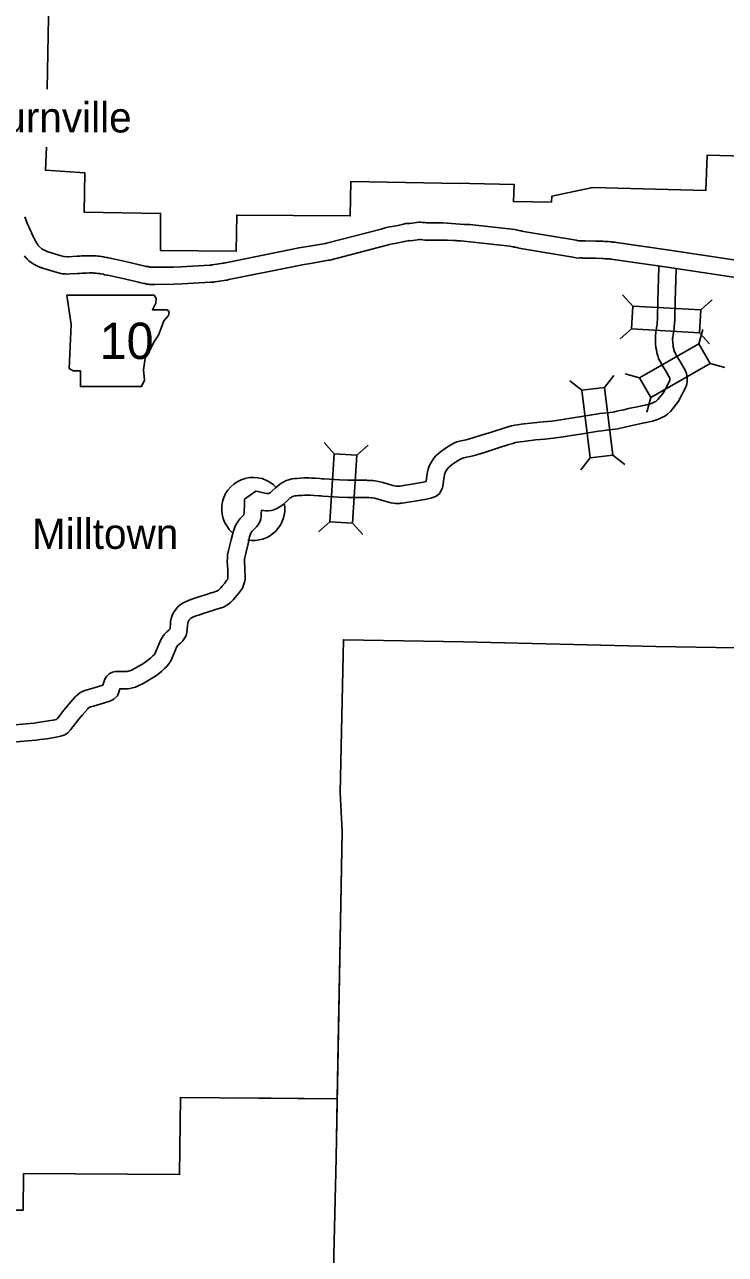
# Model space of a CAD drawing. Extents: x 1370567 to 1373900, y 377514 to 379648.
# Drawn here: x 1371154.9 to 1371277, y 378946.6 to 379160.9 of the extents above; entities that cross this region are included whole.
import ezdxf

# ---------------------------------------------------------------- set-up
doc = ezdxf.new("R2010")
doc.units = 0
doc.layers.add('Default', color=7, linetype='Continuous')

msp = doc.modelspace()

# ---------------------------------------------------------------- linework, layer by layer
at = {"layer": 'Default'}
for p, q in [((1371260.81, 379111.85), (1371259.05, 379113.82)), ((1371272.67, 379111.17), (1371274.64, 379112.92)), ((1371260.58, 379107.9), (1371258.61, 379106.14)), ((1371272.32, 379105.25), (1371273.01, 379107.79)), ((1371272.44, 379107.21), (1371274.19, 379105.24)), ((1371274.29, 379101.81), (1371276.84, 379101.12)), ((1371255.87, 379097.68), (1371257.5, 379099.76)), ((1371262.01, 379099.34), (1371259.47, 379100.03)), ((1371251.94, 379097.19), (1371249.86, 379098.82)), ((1371263.98, 379095.9), (1371263.29, 379093.36)), ((1371208.79, 379086.09), (1371207.04, 379088.07)), ((1371212.74, 379085.85), (1371214.72, 379087.6)), ((1371253.39, 379085.4), (1371251.77, 379083.32)), ((1371257.32, 379085.89), (1371259.41, 379084.26)), ((1371208.06, 379074.23), (1371206.08, 379072.48)), ((1371212.01, 379073.99), (1371213.76, 379072.01))]:
    msp.add_line(p, q, dxfattribs=at)
for points in [[(1371159.2, 379171.4), (1371159.07, 379165.38), (1371158.79, 379149.66)], [(1371158.65, 379139.57), (1371158.49, 379135.52), (1371165.32, 379135.09), (1371165.21, 379128.23), (1371178.56, 379127.99), (1371178.55, 379121.56), (1371191.72, 379121.4), (1371191.81, 379127.72), (1371211.58, 379127.55), (1371211.7, 379133.58), (1371230.76, 379133.19)], [(1371230.76, 379133.19), (1371231.85, 379133.24), (1371232.42, 379133.21), (1371240.13, 379133.04), (1371240.02, 379130.07), (1371246.66, 379129.97), (1371246.73, 379131.02), (1371253.55, 379132.48), (1371253.88, 379132.5), (1371273.53, 379131.98), (1371273.76, 379138.13), (1371287.08, 379137.82), (1371287.11, 379126.49), (1371293.79, 379126.45), (1371293.81, 379124.99), (1371320.65, 379124.6), (1371320.74, 379131.1), (1371346.88, 379130.53), (1371346.57, 379117.54), (1371349.62, 379117.5)], [(1371154.89, 379127.38), (1371155.32, 379126.3), (1371155.82, 379125.15), (1371155.92, 379124.92), (1371155.98, 379124.76), (1371156.03, 379124.65), (1371156.11, 379124.5), (1371156.19, 379124.32), (1371156.28, 379124.13), (1371156.34, 379123.99), (1371156.41, 379123.87), (1371156.47, 379123.75), (1371156.58, 379123.58), (1371156.72, 379123.29), (1371156.82, 379123.11), (1371156.94, 379122.89), (1371156.96, 379122.84), (1371157.09, 379122.64), (1371157.17, 379122.51), (1371157.23, 379122.41), (1371157.29, 379122.34), (1371157.31, 379122.3), (1371157.83, 379121.84), (1371157.87, 379121.82), (1371158.05, 379121.72), (1371158.16, 379121.65), (1371158.42, 379121.51), (1371158.63, 379121.41), (1371158.68, 379121.39), (1371158.81, 379121.35), (1371158.9, 379121.3), (1371159.12, 379121.22), (1371161.24, 379120.59), (1371161.71, 379120.49), (1371161.84, 379120.45), (1371161.91, 379120.46), (1371162.27, 379120.44), (1371162.34, 379120.44), (1371162.5, 379120.45), (1371163.97, 379120.53), (1371164.3, 379120.52), (1371164.32, 379120.52), (1371164.47, 379120.54), (1371164.76, 379120.58), (1371165.03, 379120.61), (1371165.38, 379120.6), (1371165.57, 379120.6), (1371166.01, 379120.62), (1371166.29, 379120.62), (1371166.57, 379120.63), (1371166.92, 379120.62), (1371167.14, 379120.59), (1371167.34, 379120.58), (1371167.61, 379120.55), (1371167.89, 379120.53), (1371168.13, 379120.49), (1371168.27, 379120.47), (1371168.58, 379120.44), (1371168.8, 379120.39), (1371169.07, 379120.34), (1371169.27, 379120.3), (1371169.43, 379120.26), (1371169.76, 379120.2), (1371170.04, 379120.13), (1371173.17, 379119.45), (1371175.34, 379118.94), (1371175.62, 379118.88), (1371175.88, 379118.81), (1371176.05, 379118.77), (1371176.16, 379118.74), (1371176.39, 379118.72), (1371176.63, 379118.65), (1371176.65, 379118.65), (1371176.77, 379118.63), (1371176.88, 379118.63), (1371177.12, 379118.62), (1371177.23, 379118.6), (1371177.48, 379118.61), (1371180.8, 379118.65), (1371182.16, 379118.7), (1371187.12, 379119), (1371187.38, 379119), (1371187.47, 379119.01), (1371187.53, 379119.02), (1371187.6, 379119.02), (1371187.95, 379119.08), (1371189.13, 379119.27)], [(1371189.1, 379119.26), (1371189.4, 379119.32), (1371189.6, 379119.35), (1371189.84, 379119.4), (1371201.53, 379121.75), (1371202.66, 379121.97), (1371204.16, 379122.24), (1371207.29, 379122.78), (1371207.43, 379122.8), (1371216.98, 379125.27), (1371217.67, 379125.47), (1371218.37, 379125.63), (1371218.89, 379125.73), (1371219.61, 379125.85), (1371220.09, 379125.95), (1371220.64, 379126.08), (1371221.27, 379126.22), (1371221.58, 379126.24), (1371221.83, 379126.25), (1371221.97, 379126.25), (1371223.52, 379126.46), (1371223.89, 379126.46), (1371224.13, 379126.44), (1371224.34, 379126.42), (1371224.64, 379126.39), (1371224.91, 379126.34), (1371225.05, 379126.33), (1371225.26, 379126.33), (1371225.46, 379126.33), (1371225.85, 379126.34), (1371227.28, 379126.34), (1371227.7, 379126.33)], [(1371227.7, 379126.33), (1371231.47, 379126.09), (1371231.86, 379126.08), (1371232.07, 379126.06), (1371232.21, 379126.06), (1371232.42, 379126.05), (1371239.76, 379125.26), (1371240.26, 379125.18), (1371240.48, 379125.13), (1371240.99, 379125.04), (1371241.27, 379124.97), (1371241.42, 379124.94), (1371241.57, 379124.9), (1371241.8, 379124.86), (1371250.95, 379123.31), (1371251.32, 379123.24), (1371251.38, 379123.22), (1371251.71, 379123.24), (1371251.96, 379123.23), (1371252.16, 379123.22), (1371252.25, 379123.22), (1371252.5, 379123.21), (1371254.4, 379123.17), (1371255.61, 379123.14), (1371255.91, 379123.11), (1371256.16, 379123.09), (1371256.29, 379123.09), (1371256.58, 379123.1), (1371256.94, 379123.04), (1371257.18, 379123.05), (1371257.35, 379123.01), (1371257.48, 379123), (1371257.76, 379122.98), (1371257.99, 379122.91), (1371257.99, 379122.91), (1371267.24, 379121.6), (1371286.93, 379118.65)], [(1371189.65, 379116.32), (1371189.89, 379116.36), (1371190.13, 379116.39), (1371190.45, 379116.47), (1371202.11, 379118.81), (1371203.2, 379119.02), (1371204.68, 379119.28), (1371207.78, 379119.82), (1371208.04, 379119.86), (1371217.77, 379122.38), (1371218.42, 379122.57), (1371218.98, 379122.69), (1371219.41, 379122.78), (1371220.17, 379122.9), (1371220.75, 379123.02), (1371221.32, 379123.16), (1371221.69, 379123.24), (1371221.76, 379123.24), (1371221.85, 379123.25), (1371222.1, 379123.24), (1371223.73, 379123.46), (1371223.8, 379123.46), (1371223.87, 379123.45), (1371224.01, 379123.44), (1371224.23, 379123.41), (1371224.56, 379123.36), (1371224.94, 379123.33), (1371225.27, 379123.33), (1371225.51, 379123.33), (1371225.88, 379123.34), (1371227.25, 379123.34), (1371228.55, 379123.32), (1371229.56, 379123.3), (1371229.74, 379123.29), (1371229.87, 379123.28), (1371230.06, 379123.26), (1371230.21, 379123.24), (1371230.85, 379123.2)], [(1371230.85, 379123.2), (1371239.37, 379122.28), (1371239.69, 379122.23), (1371239.95, 379122.17), (1371240.05, 379122.17), (1371240.15, 379122.14), (1371240.36, 379122.1), (1371240.6, 379122.04), (1371240.81, 379122), (1371241, 379121.96), (1371241.29, 379121.91), (1371250.4, 379120.36), (1371250.64, 379120.31), (1371251.17, 379120.18), (1371251.61, 379120.23), (1371251.74, 379120.24), (1371251.84, 379120.23), (1371251.99, 379120.23), (1371252.11, 379120.22), (1371252.44, 379120.21), (1371254.33, 379120.18), (1371255.42, 379120.15), (1371255.64, 379120.13), (1371255.99, 379120.1), (1371256.76, 379120.07), (1371256.96, 379120.04), (1371257.18, 379120.02), (1371257.44, 379119.96), (1371266.8, 379118.63), (1371286.45, 379115.69)], [(1371154.82, 379120.63), (1371154.91, 379120.5), (1371155.04, 379120.33), (1371155.16, 379120.2), (1371155.24, 379120.12), (1371155.29, 379120.06), (1371155.36, 379119.99), (1371155.47, 379119.87), (1371155.67, 379119.69), (1371156.09, 379119.39), (1371156.34, 379119.23), (1371156.47, 379119.17), (1371156.62, 379119.06), (1371157.1, 379118.82), (1371157.39, 379118.68), (1371157.62, 379118.58), (1371157.67, 379118.57), (1371157.81, 379118.5), (1371157.99, 379118.44), (1371158.18, 379118.37), (1371160.5, 379117.68), (1371160.99, 379117.58), (1371161.11, 379117.54), (1371161.48, 379117.44), (1371161.92, 379117.46), (1371162.05, 379117.45), (1371162.34, 379117.42), (1371162.74, 379117.46), (1371163.99, 379117.53), (1371164.16, 379117.53), (1371164.45, 379117.51), (1371164.86, 379117.57), (1371165.12, 379117.6), (1371165.17, 379117.6), (1371165.33, 379117.6), (1371165.65, 379117.6), (1371166.09, 379117.62), (1371166.36, 379117.62), (1371166.57, 379117.63), (1371166.66, 379117.63), (1371166.87, 379117.6), (1371167.1, 379117.59), (1371167.32, 379117.56), (1371167.56, 379117.54), (1371167.73, 379117.52), (1371167.9, 379117.5), (1371168.07, 379117.48), (1371168.22, 379117.45), (1371168.5, 379117.4), (1371168.58, 379117.38), (1371168.8, 379117.32), (1371169.15, 379117.26), (1371169.37, 379117.21), (1371172.5, 379116.53), (1371174.69, 379116.01), (1371174.9, 379115.97), (1371175.12, 379115.91), (1371175.36, 379115.85), (1371175.67, 379115.77), (1371175.84, 379115.76), (1371175.96, 379115.72), (1371176.16, 379115.69), (1371176.42, 379115.65), (1371176.64, 379115.63), (1371176.79, 379115.63), (1371176.87, 379115.63), (1371177.12, 379115.6), (1371177.55, 379115.61), (1371180.87, 379115.65), (1371182.3, 379115.7), (1371187.22, 379116), (1371187.48, 379116), (1371187.73, 379116.02), (1371187.85, 379116.03), (1371187.98, 379116.05), (1371188.42, 379116.12), (1371189.62, 379116.31)], [(1371265.24, 379114.35), (1371265.25, 379114.79), (1371265.3, 379116.52), (1371265.37, 379118.83)], [(1371268.24, 379114.27), (1371268.25, 379114.71), (1371268.3, 379116.44), (1371268.36, 379118.4)], [(1371265.13, 379110.11), (1371265.14, 379110.52), (1371265.18, 379112.1), (1371265.21, 379113.12), (1371265.24, 379114.35)], [(1371268.13, 379110.06), (1371268.14, 379110.45), (1371268.18, 379112.02), (1371268.21, 379113.04), (1371268.24, 379114.27)], [(1371231.35, 379053.32), (1371264.82, 379052.54), (1371292.82, 379052.04), (1371344.57, 379051.13), (1371371.95, 379050.58), (1371373, 379108.46)], [(1371264.77, 379105.56), (1371264.76, 379105.85), (1371264.76, 379106.11), (1371264.76, 379106.29), (1371264.79, 379106.69), (1371264.86, 379107.27), (1371265.03, 379108.38), (1371265.06, 379108.65), (1371265.08, 379108.94), (1371265.12, 379109.6), (1371265.13, 379110.11)], [(1371267.77, 379105.69), (1371267.76, 379105.92), (1371267.76, 379106.11), (1371267.76, 379106.18), (1371267.77, 379106.39), (1371267.83, 379106.85), (1371268, 379107.97), (1371268.05, 379108.35), (1371268.08, 379108.73), (1371268.12, 379109.49), (1371268.13, 379110.06)], [(1371265.16, 379103.16), (1371265.02, 379103.71), (1371264.92, 379104.23), (1371264.86, 379104.62), (1371264.78, 379105.31), (1371264.77, 379105.56)], [(1371267.97, 379104.22), (1371267.95, 379104.34), (1371267.88, 379104.73), (1371267.83, 379105.01), (1371267.77, 379105.54), (1371267.77, 379105.69)], [(1371268.92, 379095.52), (1371269.38, 379096.35), (1371269.65, 379096.93), (1371269.94, 379097.51), (1371270.06, 379097.8), (1371270.15, 379098), (1371270.23, 379098.29), (1371270.29, 379098.62), (1371270.31, 379098.87), (1371270.3, 379099.33), (1371270.25, 379099.73), (1371270.18, 379100.1), (1371269.98, 379100.58), (1371269.7, 379101.07), (1371269.29, 379101.79), (1371268.5, 379103.14), (1371268.19, 379103.68), (1371268.09, 379103.9), (1371267.97, 379104.22)], [(1371266.31, 379097), (1371266.7, 379097.7), (1371266.95, 379098.25), (1371267.22, 379098.77), (1371267.3, 379098.96), (1371267.31, 379098.99), (1371267.3, 379099.13), (1371267.29, 379099.23), (1371267.28, 379099.26), (1371267.09, 379099.58), (1371266.69, 379100.3), (1371265.9, 379101.65), (1371265.52, 379102.31), (1371265.32, 379102.73), (1371265.16, 379103.16)], [(1371214.51, 379078.47), (1371214.91, 379078.46), (1371215.25, 379078.44), (1371215.41, 379078.42), (1371215.82, 379078.34), (1371216.47, 379078.17), (1371217.46, 379077.91), (1371218.26, 379077.68), (1371218.66, 379077.58), (1371219.15, 379077.49), (1371219.46, 379077.45), (1371219.81, 379077.44), (1371220.22, 379077.45), (1371220.42, 379077.48), (1371220.66, 379077.5), (1371221.32, 379077.59), (1371222.87, 379077.86), (1371224.6, 379078.16), (1371225.66, 379078.39), (1371226.14, 379078.54), (1371226.66, 379078.78), (1371227.14, 379079.19), (1371227.46, 379079.68), (1371227.64, 379080.17), (1371227.77, 379080.79), (1371227.91, 379081.8), (1371228, 379082.37), (1371228.04, 379082.55), (1371228.13, 379082.79), (1371228.25, 379083.05), (1371228.38, 379083.26), (1371228.53, 379083.48), (1371228.71, 379083.69), (1371228.92, 379083.89), (1371229.33, 379084.22), (1371229.93, 379084.63), (1371230.41, 379084.92), (1371230.78, 379085.15), (1371231.01, 379085.26), (1371231.23, 379085.35), (1371231.41, 379085.41), (1371231.84, 379085.5), (1371232.47, 379085.63), (1371232.98, 379085.75), (1371233.82, 379085.99), (1371235.15, 379086.41), (1371237.08, 379087.03), (1371239.25, 379087.7), (1371239.94, 379087.92), (1371240.4, 379088.05), (1371240.8, 379088.13), (1371241.21, 379088.2), (1371241.77, 379088.27), (1371243.85, 379088.52), (1371245.51, 379088.68), (1371247.03, 379088.83), (1371248.7, 379089.05), (1371249.4, 379089.15), (1371250.14, 379089.27), (1371251.28, 379089.45), (1371252.4, 379089.64), (1371254.17, 379089.95), (1371254.86, 379090.06), (1371255.44, 379090.13), (1371256.7, 379090.28), (1371257.77, 379090.41), (1371258.19, 379090.48), (1371258.67, 379090.57), (1371259.22, 379090.7), (1371259.94, 379090.86), (1371260.71, 379091.04), (1371262.54, 379091.43), (1371264.24, 379091.81), (1371264.78, 379091.97), (1371265.29, 379092.14), (1371265.89, 379092.4), (1371266.42, 379092.66), (1371266.86, 379093), (1371267.36, 379093.48), (1371268.05, 379094.29), (1371268.46, 379094.82), (1371268.82, 379095.34), (1371268.92, 379095.52)], [(1371214.57, 379081.47), (1371215.05, 379081.46), (1371215.51, 379081.43), (1371215.9, 379081.39), (1371216.51, 379081.26), (1371217.24, 379081.07), (1371218.25, 379080.8), (1371219.02, 379080.59), (1371219.31, 379080.52), (1371219.61, 379080.46), (1371219.69, 379080.45), (1371219.82, 379080.44), (1371220, 379080.45), (1371220.09, 379080.46), (1371220.3, 379080.48), (1371220.87, 379080.55), (1371222.35, 379080.81), (1371224.02, 379081.11), (1371224.8, 379081.28), (1371224.81, 379081.3), (1371224.94, 379082.24), (1371225.05, 379082.97), (1371225.18, 379083.45), (1371225.37, 379083.96), (1371225.59, 379084.43), (1371225.85, 379084.89), (1371226.16, 379085.32), (1371226.51, 379085.73), (1371226.94, 379086.16), (1371227.56, 379086.64), (1371228.3, 379087.14), (1371228.84, 379087.48), (1371229.36, 379087.79), (1371229.76, 379087.99), (1371230.19, 379088.17), (1371230.65, 379088.31), (1371231.23, 379088.44), (1371231.81, 379088.56), (1371232.22, 379088.66), (1371232.96, 379088.86), (1371234.23, 379089.27), (1371236.18, 379089.89), (1371238.34, 379090.56), (1371239.09, 379090.8), (1371239.71, 379090.97), (1371240.25, 379091.08), (1371240.75, 379091.16), (1371241.39, 379091.25), (1371243.53, 379091.5), (1371245.22, 379091.67), (1371246.69, 379091.81), (1371248.3, 379092.02), (1371248.94, 379092.11), (1371249.65, 379092.23), (1371250.8, 379092.41), (1371251.89, 379092.59), (1371253.68, 379092.91), (1371254.44, 379093.03), (1371255.08, 379093.11), (1371256.35, 379093.26), (1371257.34, 379093.38), (1371257.66, 379093.43), (1371258.05, 379093.51), (1371258.55, 379093.62), (1371259.27, 379093.78), (1371260.06, 379093.97), (1371261.89, 379094.36), (1371263.5, 379094.72), (1371263.89, 379094.83), (1371264.21, 379094.94), (1371264.64, 379095.13), (1371264.83, 379095.22), (1371264.89, 379095.27), (1371265.17, 379095.54), (1371265.73, 379096.19), (1371266.04, 379096.59), (1371266.27, 379096.93), (1371266.31, 379097)], [(1371193.16, 379078.17), (1371195.15, 379079.59), (1371195.51, 379079.54), (1371195.97, 379079.43), (1371196.73, 379079.23), (1371197.01, 379079.16), (1371197.06, 379079.16), (1371197.15, 379079.16), (1371197.3, 379079.17), (1371197.37, 379079.19), (1371197.5, 379079.25), (1371197.62, 379079.31), (1371197.95, 379079.58), (1371198.59, 379080.15), (1371199.27, 379080.76), (1371199.67, 379081.04), (1371200.04, 379081.24), (1371200.42, 379081.43), (1371200.87, 379081.59), (1371201.4, 379081.71), (1371201.9, 379081.78), (1371202.32, 379081.81), (1371202.95, 379081.86), (1371203.53, 379081.89), (1371204.04, 379081.9), (1371204.44, 379081.9), (1371204.83, 379081.87), (1371205.47, 379081.84), (1371206.3, 379081.79), (1371206.66, 379081.76), (1371207, 379081.73)], [(1371207, 379081.73), (1371207.98, 379081.66), (1371209.74, 379081.57), (1371211.19, 379081.51), (1371212.44, 379081.5)], [(1371212.44, 379081.5), (1371212.81, 379081.49), (1371213.67, 379081.48), (1371214.41, 379081.48), (1371214.57, 379081.47)], [(1371183.51, 379060.58), (1371184.33, 379060.9), (1371185.22, 379061.17), (1371186.74, 379061.66), (1371187.32, 379061.84), (1371187.66, 379061.93), (1371187.95, 379062.03), (1371188.31, 379062.15), (1371188.47, 379062.23), (1371188.63, 379062.34), (1371188.74, 379062.43), (1371188.97, 379062.66), (1371189.29, 379063.03), (1371189.75, 379063.58), (1371190.05, 379064), (1371190.15, 379064.14), (1371190.18, 379064.21), (1371190.24, 379064.41), (1371190.27, 379064.6), (1371190.28, 379064.77), (1371190.25, 379065.87), (1371190.17, 379067.39), (1371190.18, 379067.91), (1371190.23, 379068.48), (1371190.4, 379069.22), (1371190.86, 379071.08), (1371191.17, 379072.44), (1371191.35, 379072.99), (1371191.54, 379073.49), (1371191.76, 379073.9), (1371192.06, 379074.37), (1371192.44, 379074.8), (1371192.99, 379075.38), (1371193.07, 379075.48), (1371193.08, 379075.53), (1371193.1, 379075.78), (1371193.14, 379077.62), (1371193.16, 379078.17)], [(1371196.13, 379076.29), (1371196.48, 379076.21), (1371196.89, 379076.16), (1371197.3, 379076.16), (1371197.82, 379076.21), (1371198.3, 379076.33), (1371198.82, 379076.54), (1371199.31, 379076.83), (1371199.89, 379077.29), (1371200.58, 379077.91), (1371201.15, 379078.41), (1371201.27, 379078.49), (1371201.43, 379078.58), (1371201.59, 379078.66), (1371201.71, 379078.7), (1371201.95, 379078.76), (1371202.23, 379078.8), (1371202.54, 379078.82), (1371203.13, 379078.86), (1371203.63, 379078.89), (1371204.06, 379078.9), (1371204.36, 379078.9), (1371204.66, 379078.88), (1371205.29, 379078.84), (1371206.09, 379078.79), (1371206.44, 379078.77), (1371206.79, 379078.74)], [(1371206.79, 379078.74), (1371207.8, 379078.67), (1371209.59, 379078.57), (1371211.12, 379078.51), (1371212.42, 379078.5)], [(1371212.42, 379078.5), (1371212.78, 379078.49), (1371213.64, 379078.48), (1371214.37, 379078.48), (1371214.51, 379078.47)], [(1371184.59, 379057.78), (1371185.31, 379058.06), (1371186.13, 379058.31), (1371187.64, 379058.8), (1371188.14, 379058.95), (1371188.54, 379059.06), (1371188.93, 379059.19), (1371189.49, 379059.39), (1371189.93, 379059.61), (1371190.4, 379059.9), (1371190.79, 379060.23), (1371191.17, 379060.62), (1371191.57, 379061.08), (1371192.13, 379061.75), (1371192.48, 379062.24), (1371192.79, 379062.66), (1371193.02, 379063.23), (1371193.17, 379063.75), (1371193.26, 379064.27), (1371193.28, 379064.74), (1371193.25, 379065.99), (1371193.17, 379067.44), (1371193.18, 379067.74), (1371193.2, 379068), (1371193.32, 379068.52), (1371193.78, 379070.39), (1371194.06, 379071.64), (1371194.18, 379071.98), (1371194.28, 379072.24), (1371194.35, 379072.39), (1371194.46, 379072.56), (1371194.66, 379072.78), (1371195.25, 379073.4), (1371195.6, 379073.84), (1371195.88, 379074.36), (1371195.99, 379074.78), (1371196.05, 379075.13), (1371196.1, 379075.59), (1371196.13, 379076.29)], [(1371231.35, 379053.32), (1371264.82, 379052.54), (1371292.82, 379052.04), (1371344.57, 379051.13), (1371371.95, 379050.58), (1371372.16, 379062.24)], [(1371152.52, 379038.81), (1371155.13, 379039.03), (1371156.53, 379039.18), (1371157.14, 379039.26), (1371158.29, 379039.42), (1371159.79, 379039.65), (1371160.14, 379039.72), (1371160.4, 379039.8), (1371160.44, 379039.81), (1371160.6, 379039.98), (1371161.71, 379041.44), (1371162.57, 379042.46), (1371163.67, 379043.74), (1371164.05, 379044.11), (1371164.45, 379044.43), (1371164.93, 379044.66), (1371165.37, 379044.82), (1371166, 379045.01), (1371167.75, 379045.54), (1371168.51, 379045.75), (1371168.84, 379046.8), (1371169.11, 379047.29), (1371169.56, 379047.78), (1371170.18, 379048.05), (1371170.68, 379048.14), (1371171.1, 379048.15), (1371171.7, 379048.14), (1371172.3, 379048.14), (1371172.59, 379048.15), (1371172.74, 379048.17), (1371172.92, 379048.21), (1371173.19, 379048.28), (1371173.46, 379048.4), (1371174.09, 379048.72), (1371175.14, 379049.33), (1371175.95, 379049.82), (1371176.33, 379050.11), (1371176.77, 379050.46), (1371177.2, 379050.86), (1371177.41, 379051.06), (1371177.47, 379051.14), (1371177.61, 379051.36), (1371177.78, 379051.74), (1371178.37, 379053.16), (1371178.66, 379053.79), (1371178.93, 379054.27), (1371179.25, 379054.67), (1371179.61, 379055.05), (1371180.01, 379055.36), (1371180.11, 379055.46), (1371180.17, 379055.55), (1371180.2, 379055.6), (1371180.22, 379055.76), (1371180.25, 379056.37), (1371180.3, 379056.87), (1371180.38, 379057.39), (1371180.55, 379057.92), (1371180.82, 379058.45), (1371181.12, 379058.9), (1371181.53, 379059.42), (1371181.94, 379059.78), (1371182.47, 379060.13), (1371182.99, 379060.38), (1371183.51, 379060.58)], [(1371152.73, 379035.82), (1371155.4, 379036.05), (1371156.88, 379036.2), (1371157.55, 379036.29), (1371158.72, 379036.45), (1371160.33, 379036.7), (1371160.86, 379036.81), (1371161.35, 379036.95), (1371161.85, 379037.14), (1371162.36, 379037.49), (1371162.88, 379038.01), (1371164.05, 379039.56), (1371164.86, 379040.52), (1371165.86, 379041.68), (1371166.05, 379041.86), (1371166.06, 379041.88), (1371166.1, 379041.89), (1371166.33, 379041.98), (1371166.87, 379042.14), (1371168.59, 379042.66), (1371169.72, 379042.98), (1371170.42, 379043.34), (1371171.02, 379043.92), (1371171.29, 379044.57), (1371171.47, 379045.14), (1371171.68, 379045.14), (1371172.36, 379045.14), (1371172.79, 379045.16), (1371173.18, 379045.19), (1371173.64, 379045.29), (1371174.2, 379045.45), (1371174.74, 379045.69), (1371175.52, 379046.09), (1371176.66, 379046.74), (1371177.65, 379047.34), (1371178.18, 379047.75), (1371178.72, 379048.18), (1371179.25, 379048.66), (1371179.65, 379049.05), (1371179.93, 379049.41), (1371180.26, 379049.93), (1371180.54, 379050.56), (1371181.12, 379051.96), (1371181.33, 379052.42), (1371181.42, 379052.58), (1371181.52, 379052.71), (1371181.64, 379052.83), (1371182, 379053.11), (1371182.42, 379053.53), (1371182.75, 379054), (1371182.98, 379054.45), (1371183.13, 379054.94), (1371183.2, 379055.48), (1371183.25, 379056.15), (1371183.28, 379056.51), (1371183.3, 379056.68), (1371183.33, 379056.75), (1371183.43, 379056.95), (1371183.55, 379057.14), (1371183.72, 379057.35), (1371183.77, 379057.4), (1371183.95, 379057.52), (1371184.19, 379057.63), (1371184.59, 379057.78)], [(1371210.17, 379020.3), (1371209.85, 379027.09), (1371210.39, 379053.68), (1371231.35, 379053.32)], [(1371210.17, 379020.3), (1371209.85, 379027.09), (1371210.39, 379053.68), (1371231.35, 379053.32)], [(1371067.27, 378917.67), (1371078.54, 378922.47), (1371085.98, 378922.37), (1371086.39, 378935.64), (1371127.23, 378934.77), (1371127.44, 378948.17), (1371147.75, 378947.75), (1371148.1, 378954.32), (1371154.59, 378954.28), (1371154.68, 378960.65), (1371181.85, 378960.51), (1371182.04, 378973.93), (1371209.34, 378973.69), (1371210.17, 379020.3)], [(1371209.15, 378963.36), (1371210.17, 379020.3)], [(1371209.34, 378973.73), (1371209.62, 378989.74)], [(1371114.67, 378935.02), (1371127.23, 378934.75), (1371127.44, 378948.15), (1371147.75, 378947.73), (1371148.1, 378954.3), (1371154.59, 378954.26), (1371154.68, 378960.64), (1371181.85, 378960.5), (1371182.04, 378973.92), (1371209.33, 378973.68)], [(1371192.05, 378973.84), (1371209.29, 378973.69)], [(1371209.15, 378963.34), (1371209.34, 378973.69)], [(1371209.15, 378963.36), (1371208.75, 378946.46), (1371208.29, 378920.61), (1371208.15, 378913.34)], [(1371209.15, 378963.34), (1371208.75, 378946.45), (1371208.29, 378920.59), (1371208.16, 378913.62)]]:
    msp.add_lwpolyline(points, dxfattribs=at)
for points in [[(1371162.22, 379113.74), (1371162.98, 379108.66), (1371162.64, 379100.96), (1371163.32, 379100.54), (1371164.59, 379100.54), (1371164.59, 379097.83), (1371175.25, 379097.83), (1371175.75, 379098.93), (1371175.58, 379100.71), (1371175.84, 379102.74), (1371176.77, 379104.35), (1371177.36, 379105.53), (1371178.21, 379106.8), (1371178.71, 379108.15), (1371179.14, 379109.25), (1371179.9, 379110.18), (1371180.07, 379110.78), (1371179.73, 379111.2), (1371177.11, 379111.2), (1371177.7, 379112.38), (1371177.78, 379113.14), (1371177.43, 379113.73)], [(1371260.58, 379107.9), (1371272.44, 379107.21), (1371272.67, 379111.17), (1371260.81, 379111.85)], [(1371272.32, 379105.25), (1371262.01, 379099.34), (1371263.98, 379095.9), (1371274.29, 379101.81)], [(1371251.94, 379097.19), (1371253.39, 379085.4), (1371257.32, 379085.89), (1371255.87, 379097.68)], [(1371208.79, 379086.09), (1371208.06, 379074.23), (1371212.01, 379073.99), (1371212.74, 379085.85)]]:
    msp.add_lwpolyline(points, close=True, dxfattribs=at)
for start, end in [(42.9903, 228.2573), (260.0423, 8.8727)]:
    msp.add_arc((1371194.69, 379076.49), 5.5, start, end, dxfattribs=at)

# ---------------------------------------------------------------- texts
for s, height, p in [('Burnville', 5.28, (1371146.43, 379142.1)), ('10', 6.336, (1371167.91, 379102.62)), ('Milltown', 5.28, (1371156.14, 379069.53))]:
    msp.add_text(s, height=height, dxfattribs=at).set_placement(p)

doc.saveas('drawing.dxf')
